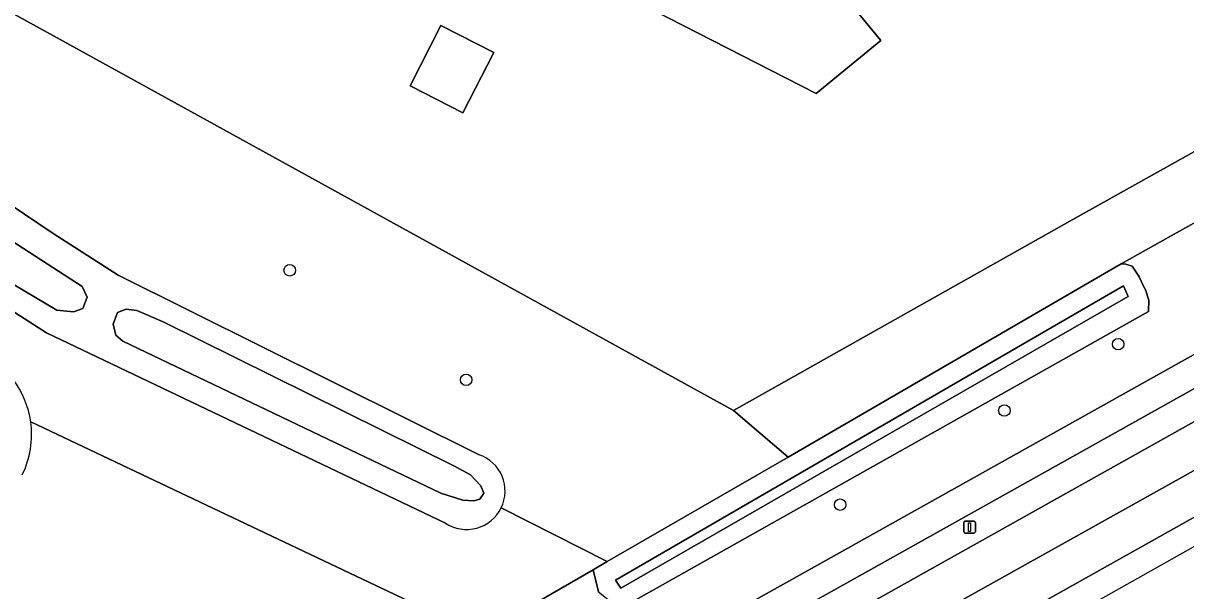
# Model space of a CAD drawing. Extents: x 156141 to 158132, y 385651 to 388333.
# Drawn here: x 157124.7 to 157223.5, y 386147.8 to 386196.1 of the extents above; entities that cross this region are included whole.
import ezdxf

# ---------------------------------------------------------------- set-up
doc = ezdxf.new("R2010")
doc.units = 0
for name, color, linetype in [('IMGEO_Berm_groen', 7, 'Continuous'), ('IMGEO_Boom', 7, 'Continuous'), ('IMGEO_Erf', 7, 'Continuous'), ('IMGEO_Fietspad_gesloten', 7, 'Continuous'), ('IMGEO_Groenvoorziening', 7, 'Continuous'), ('IMGEO_Hek', 7, 'Continuous'), ('IMGEO_Lichtmast', 7, 'Continuous'), ('IMGEO_Loofbos', 7, 'Continuous'), ('IMGEO_Oever', 7, 'Continuous'), ('IMGEO_Pand', 7, 'Continuous'), ('IMGEO_Rijbaan_regionaal_gesloten', 7, 'Continuous'), ('IMGEO_Waterloop', 7, 'Continuous')]:
    doc.layers.add(name, color=color, linetype=linetype)

msp = doc.modelspace()

# ---------------------------------------------------------------- linework, layer by layer
at = {"layer": 'IMGEO_Berm_groen'}
for points in [[(157230.375, 386165.682), (157245.694, 386174.264), (157277.347, 386191.792), (157288.296, 386197.855), (157286.941, 386200.221), (157277.148, 386194.676), (157192.694, 386147.395), (157144.361, 386120.113)], [(157144.237, 386119.448), (157145.458, 386118.581), (157180.674, 386137.838), (157230.375, 386165.682)]]:
    msp.add_lwpolyline(points, dxfattribs=at)
at = {"layer": 'IMGEO_Boom'}
for centre in [(157147.316, 386175.124), (157217.764, 386168.84), (157162.32, 386165.8), (157208.093, 386163.189), (157194.133, 386155.173)]:
    msp.add_circle(centre, 0.489, dxfattribs=at)
at = {"layer": 'IMGEO_Erf'}
msp.add_lwpolyline([(157106.485, 386206.51), (157127.23, 386195.072), (157185.054, 386163.19), (157213.671, 386179.31), (157318.008, 386237.675)], dxfattribs=at)
for points in [[(157175.446, 386213.412), (157179.393, 386216.768), (157179.578, 386216.544), (157197.574, 386194.674), (157192.098, 386190.171), (157135.483, 386219.156), (157146.798, 386228.46), (157147.061, 386228.139), (157146.927, 386228.031)], [(157164.676, 386193.651), (157162.027, 386188.531), (157157.549, 386190.832), (157160.179, 386195.943)]]:
    msp.add_lwpolyline(points, close=True, dxfattribs=at)
at = {"layer": 'IMGEO_Fietspad_gesloten'}
msp.add_lwpolyline([(157192.694, 386147.395), (157277.148, 386194.676), (157286.941, 386200.221), (157317.307, 386217.414), (157315.852, 386219.289), (157172.334, 386138.897), (157144.444, 386123.382)], dxfattribs=at)
at = {"layer": 'IMGEO_Groenvoorziening'}
for points in [[(157165.301, 386154.901), (157174.316, 386150.329), (157189.706, 386159.207), (157185.054, 386163.19), (157127.23, 386195.072), (157106.485, 386206.51), (157053.415, 386226.118), (157051.107, 386226.971), (157039.193, 386231.878), (157004.069, 386250), (157000, 386252.1), (156977.152, 386263.888), (156976.285, 386263.175), (156877.289, 386311.398), (156839.509, 386329.801), (156819.388, 386339.603), (156654.599, 386419.889)], [(157047.831, 386219.879), (157047.866, 386219.863), (157103.581, 386192.082), (157115.057, 386186.415), (157127.188, 386178.265), (157132.715, 386174.705), (157163.422, 386159.428)], [(157144.444, 386123.382), (157172.334, 386138.897), (157315.852, 386219.289)], [(157160.552, 386153.612), (157126.644, 386169.794), (157117.284, 386175.779), (157115.295, 386177.068), (157112.501, 386178.914), (157109.789, 386180.635), (157107.594, 386182.028), (157105.411, 386183.215), (157102.993, 386184.402), (157100.369, 386185.736), (157088.224, 386191.356), (157075.353, 386197.029)], [(157225.812, 386180.049), (157218.016, 386175.668), (157218.417, 386175.651), (157218.954, 386175.466), (157219.48, 386174.698), (157219.549, 386174.554), (157219.978, 386173.668), (157220.079, 386173.46), (157220.377, 386172.572), (157220.349, 386171.61), (157175.402, 386146.306)], [(157125.293, 386162.227), (157163.497, 386144.088), (157167.302, 386146.245), (157168.353, 386146.889), (157173.124, 386149.641), (157174.316, 386150.329), (157165.301, 386154.901)], [(157173.588, 386147.744), (157173.124, 386149.641), (157168.353, 386146.889)]]:
    msp.add_lwpolyline(points, dxfattribs=at)
msp.add_lwpolyline([(157318.074, 386233.258), (157319.302, 386231.447), (157322.186, 386232.946), (157319.091, 386238.264), (157318.008, 386237.675), (157213.671, 386179.31), (157185.054, 386163.19), (157189.706, 386159.207), (157218.016, 386175.668), (157225.812, 386180.049)], close=True, dxfattribs=at)
for centre, radius, start, end in [((157117.581, 386161.142), 7.788, 8.0112, 65.81079), ((157162.364, 386156.335), 3.269, 333.97034, 71.11293), ((157162.363, 386156.334), 3.269, 236.37011, 334.00124)]:
    msp.add_arc(centre, radius, start, end, dxfattribs=at)
at = {"layer": 'IMGEO_Hek'}
for points in [[(157213.671, 386179.31), (157318.008, 386237.675)], [(157127.23, 386195.072), (157106.485, 386206.51)], [(157213.671, 386179.31), (157185.054, 386163.19), (157127.23, 386195.072)]]:
    msp.add_lwpolyline(points, dxfattribs=at)
at = {"layer": 'IMGEO_Lichtmast'}
for p, q in [((157204.632, 386152.863), (157204.632, 386153.663)), ((157204.632, 386153.663), (157204.632, 386152.863)), ((157204.732, 386153.763), (157205.522, 386153.763)), ((157205.522, 386153.763), (157204.732, 386153.763)), ((157205.622, 386153.663), (157205.622, 386152.863)), ((157205.622, 386152.863), (157205.622, 386153.663)), ((157205.522, 386152.763), (157204.732, 386152.763)), ((157204.732, 386152.763), (157205.522, 386152.763))]:
    msp.add_line(p, q, dxfattribs=at)
msp.add_lwpolyline([(157205.052, 386153.638), (157205.202, 386153.638), (157205.202, 386152.888), (157205.052, 386152.888), (157205.052, 386153.638)], dxfattribs=at)
for centre, start, end in [((157204.732, 386153.663), 90, 180), ((157204.732, 386153.663), 90, 180), ((157205.522, 386153.663), 0, 90), ((157205.522, 386153.663), 360, 90), ((157204.732, 386152.863), 180, 270), ((157204.732, 386152.863), 180, 270), ((157205.522, 386152.863), 270, 0), ((157205.522, 386152.863), 270, 0)]:
    msp.add_arc(centre, 0.1, start, end, dxfattribs=at)
at = {"layer": 'IMGEO_Loofbos'}
msp.add_lwpolyline([(157103.29, 386145.509), (157106.04, 386140.941), (157106.669, 386139.896), (157116.672, 386134.337), (157134.922, 386123.988), (157135.678, 386127.367), (157110.967, 386141.093), (157107.863, 386142.8), (157107.366, 386143.394), (157106.12, 386144.881), (157107.253, 386146.967), (157109.002, 386146.714), (157133.77, 386133.907), (157136.75, 386132.939), (157147.074, 386134.98), (157163.497, 386144.088), (157125.293, 386162.227)], dxfattribs=at)
msp.add_arc((157117.582, 386161.141), 7.787, 333.7823, 8.01641, dxfattribs=at)
at = {"layer": 'IMGEO_Oever'}
for points in [[(157163.422, 386159.428), (157132.715, 386174.705), (157127.188, 386178.265), (157115.057, 386186.415), (157103.581, 386192.082), (157047.866, 386219.863), (157047.831, 386219.879)], [(157056.353, 386212), (157098.016, 386191.719), (157113.285, 386184.131), (157117.173, 386181.836), (157129.679, 386173.733), (157130.1, 386172.843), (157129.726, 386171.86), (157128.93, 386171.579), (157127.524, 386171.719), (157114.503, 386179.447), (157109.07, 386183.054), (157103.824, 386185.817), (157078.766, 386197.246)], [(157075.353, 386197.029), (157088.224, 386191.356), (157100.369, 386185.736), (157102.993, 386184.402), (157105.411, 386183.215), (157107.594, 386182.028), (157109.789, 386180.635), (157112.501, 386178.914), (157115.295, 386177.068), (157117.284, 386175.779), (157126.644, 386169.794), (157160.552, 386153.612)]]:
    msp.add_lwpolyline(points, dxfattribs=at)
for points in [[(157220.349, 386171.61), (157220.377, 386172.572), (157220.079, 386173.46), (157219.978, 386173.668), (157219.549, 386174.554), (157219.48, 386174.698), (157218.954, 386175.466), (157218.417, 386175.651), (157218.016, 386175.668), (157189.706, 386159.207), (157174.316, 386150.329), (157173.124, 386149.641), (157173.588, 386147.744), (157175.402, 386146.306)], [(157218.226, 386173.787), (157218.61, 386172.88), (157175.471, 386148.058), (157175.034, 386148.741)], [(157161.333, 386158.452), (157162.691, 386157.703), (157163.581, 386156.766), (157163.815, 386156.157), (157163.487, 386155.642), (157162.972, 386155.501), (157162.035, 386155.548), (157160.162, 386156.157), (157133.136, 386169.084), (157132.527, 386169.6), (157132.293, 386170.536), (157132.668, 386171.52), (157133.417, 386171.801), (157134.307, 386171.707), (157136.555, 386170.724)]]:
    msp.add_lwpolyline(points, close=True, dxfattribs=at)
for centre, radius, start, end in [((157117.581, 386161.142), 7.788, 8.0112, 65.81079), ((157117.582, 386161.141), 7.787, 333.7823, 8.01641), ((157162.364, 386156.335), 3.269, 333.97034, 71.11293), ((157162.363, 386156.334), 3.269, 236.37011, 334.00124)]:
    msp.add_arc(centre, radius, start, end, dxfattribs=at)
at = {"layer": 'IMGEO_Pand'}
for points in [[(157179.578, 386216.544), (157179.393, 386216.768), (157175.446, 386213.412), (157146.927, 386228.031), (157147.061, 386228.139), (157146.798, 386228.46), (157135.483, 386219.156), (157192.098, 386190.171), (157197.574, 386194.674)], [(157164.676, 386193.651), (157160.179, 386195.943), (157157.549, 386190.832), (157162.027, 386188.531)]]:
    msp.add_lwpolyline(points, close=True, dxfattribs=at)
at = {"layer": 'IMGEO_Rijbaan_regionaal_gesloten'}
for points in [[(157331.031, 386211.824), (157323.388, 386217.803), (157322.509, 386217.136), (157323.944, 386214.532), (157278.776, 386189.185), (157264.12, 386180.57), (157226.112, 386159.136), (157195.279, 386141.903), (157149.678, 386116.281), (157153.305, 386114.304), (157226.918, 386155.613), (157262.744, 386175.765), (157329.158, 386212.747), (157330.009, 386211.248)], [(157155.686, 386113.006), (157330.009, 386211.248), (157329.158, 386212.747), (157262.744, 386175.765), (157226.918, 386155.613), (157153.305, 386114.304)], [(157264.12, 386180.57), (157230.375, 386165.682), (157180.674, 386137.838), (157145.458, 386118.581), (157149.678, 386116.281), (157195.279, 386141.903), (157226.112, 386159.136)]]:
    msp.add_lwpolyline(points, close=True, dxfattribs=at)
at = {"layer": 'IMGEO_Waterloop'}
msp.add_lwpolyline([(157078.766, 386197.246), (157103.824, 386185.817), (157109.07, 386183.054), (157114.503, 386179.447), (157127.524, 386171.719), (157128.93, 386171.579), (157129.726, 386171.86), (157130.1, 386172.843), (157129.679, 386173.733), (157117.173, 386181.836), (157113.285, 386184.131), (157098.016, 386191.719), (157056.353, 386212)], dxfattribs=at)
for points in [[(157218.61, 386172.88), (157218.226, 386173.787), (157175.034, 386148.741), (157175.471, 386148.058)], [(157136.555, 386170.724), (157134.307, 386171.707), (157133.417, 386171.801), (157132.668, 386171.52), (157132.293, 386170.536), (157132.527, 386169.6), (157133.136, 386169.084), (157160.162, 386156.157), (157162.035, 386155.548), (157162.972, 386155.501), (157163.487, 386155.642), (157163.815, 386156.157), (157163.581, 386156.766), (157162.691, 386157.703), (157161.333, 386158.452)]]:
    msp.add_lwpolyline(points, close=True, dxfattribs=at)

doc.saveas('drawing.dxf')
